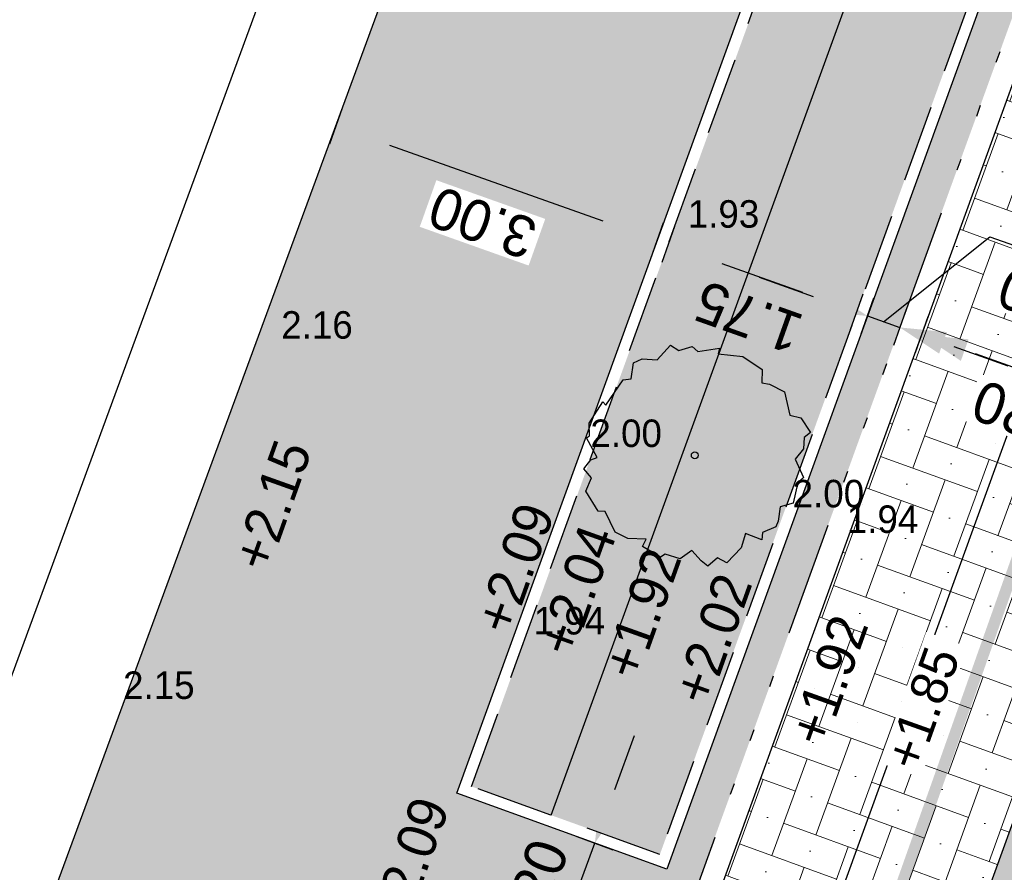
# Model space of a CAD drawing. Header units: metres. Extents: x 134157 to 138734, y 451157 to 455772.
# Tile 415 of 656: x 136525.94 to 136534.54, y 453728.36 to 453735.81. Entities that reach past the tile are written whole.
import ezdxf

# ---------------------------------------------------------------- set-up
doc = ezdxf.new("R2010")
doc.units = ezdxf.units.M
for name, pattern in [('CENTER__G5', [2.4, 1.5, -0.3, 0.3, -0.3]), ('HIDDEN__G5', [1.125, 0.75, -0.375]), ('TR18X20__G2', [2.5999999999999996, 1, -0.4, 0, -0.4, 0, -0.4, 0, -0.4])]:
    doc.linetypes.add(name, pattern=pattern)
doc.layers.add('-DR-alg-hulplijnen waterbergende groenvakken', color=141, linetype='Continuous', plot=False)
for name, color, linetype in [('-DR-alg-projectgrens 1-200', 3, 'PROJECTGRENS_1-200'), ('-DR-bs-txt-hoogtemaat', 253, 'Continuous'), ('-DR-nw-gr-solitaire heester', 96, 'Continuous'), ('-DR-nw-maatvoering', 3, 'Continuous'), ('-DR-nw-rio-HWA 160', 170, 'CENTER__G5'), ('-DR-nw-txt-hoogtemaat', 2, 'Continuous'), ('-DR-nw-vh-band 10x20 ob', 2, 'HIDDEN__G5'), ('-DR-nw-vh-band 18-20x25', 2, 'TR18X20__G2'), ('-DR-nw-vh-kantverharding', 3, 'Continuous'), ('-DR-nw-vh-scheiding erfgrens en bebouwing', 3, 'Continuous')]:
    doc.layers.add(name, color=color, linetype=linetype)
doc.layers.add('-DR-nw-gr-arc-beplanting', color=7, linetype='Continuous', true_color=0xe5f0e7)
doc.layers.add('-DR-nw-gr-arc-gras', color=7, linetype='Continuous', true_color=0xb5d5a4)
doc.layers.add('-DR-nw-gr-geveltuin ruimteresevering', color=95, linetype='Continuous', lineweight=0)
doc.layers.add('-DR-nw-vh-arc-tegels 300x300x45', color=253, linetype='Continuous', lineweight=9)
doc.layers.add('-DR-nw-vh-arc-sbs df Drainflow', color=7, linetype='Continuous', lineweight=9, true_color=0xb9747c)
doc.layers.add('-DR-nw-vh-arc-sbs kf bruinrood rabat halfsteens', color=7, linetype='Continuous', lineweight=9, true_color=0xb88485)
doc.styles.add('Drong', font='txt', dxfattribs={"height": 1.8})
doc.linetypes.add('PROJECTGRENS_1-200', pattern='A,0.32,-0.13,[133,ltypeshp.shx,S=0.13,R=0,X=-0.13,Y=0],-0.13,1.27', length=1.85)
doc.dimstyles.new('Drong', dxfattribs={"dimtxt": 1.8, "dimasz": 2.5, "dimexe": 0, "dimexo": 0, "dimgap": 0.9, "dimtad": 1, "dimzin": 0, "dimdsep": 46, "dimtxsty": 'Drong', "dimblk": 'dimblk-wit', "dimcen": 0, "dimse1": 1, "dimse2": 1, "dimclrd": 256, "dimclre": 1, "dimclrt": 7, "dimadec": 0, "dimazin": 0, "dimtfac": 1, "dimtmove": 0, "dimatfit": 3, "dimfxl": 1, "dimtolj": 1, "dimtzin": 0, "dimarcsym": 0})
pattern_1 = [(115.3356253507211, (136419.7180158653, 453326.2367068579), (-0.2236810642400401, -0.1059037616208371), [0.06, -0.187485]), (205.3356253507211, (136419.7180158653, 453326.2367068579), (0.1059037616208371, -0.22368106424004), [0.06, -0.187485])]

# ---------------------------------------------------------------- blocks, each defined once
blk = doc.blocks.new('dimblk-wit')
at = {"color": 7}
blk.add_line((2.842170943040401e-14, -0.3333333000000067), (-2.842170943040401e-14, 0.3333333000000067), dxfattribs=at)
blk.add_solid([(0, 0), (-0.7999999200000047, 0.1999999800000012), (-0.7999999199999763, -0.1999999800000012)], dxfattribs=at)
blk = doc.blocks.new('*D618')
at = {"layer": '-DR-nw-maatvoering', "lineweight": -2, "transparency": 16777216}
for p, q in [((136531.135056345, 453729.0876673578), (136531.3076436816, 453729.5569365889)), ((136530.5482508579, 453727.4921287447), (136530.9624690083, 453728.6183981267)), ((136530.3756635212, 453727.0228595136), (136530.2030761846, 453726.5535902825))]:
    blk.add_line(p, q, dxfattribs=at)
at = {"layer": 'Defpoints', "color": 0, "transparency": 16777216}
for p in [(136530.9624690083, 453728.6183981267), (136531.3894595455, 453728.461360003), (136530.975241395, 453727.3350906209)]:
    blk.add_point(p, dxfattribs=at)
at = {"layer": '-DR-nw-maatvoering', "lineweight": -2, "transparency": 16777216, "xscale": 0.5, "yscale": 0.5, "zscale": 0.5}
for p, rotation in [((136530.9624690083, 453728.6183981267), 249.8075411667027), ((136530.5482508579, 453727.4921287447), 69.80754116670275)]:
    blk.add_blockref('dimblk-wit', p, dxfattribs=dict(at, rotation=rotation))
at = {"layer": '-DR-nw-maatvoering', "color": 7, "transparency": 16777216, "insert": (136530.4140207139, 453728.1808008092), "char_height": 0.36, "attachment_point": 5, "rotation": 69.80754116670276, "style": 'Drong'}
blk.add_mtext('\\A1;1.20', dxfattribs=at)
blk = doc.blocks.new('*D703')
at = {"layer": '-DR-nw-maatvoering', "lineweight": -2, "transparency": 16777216}
blk.add_line((136545.756932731, 453763.0382939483), (136532.6249859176, 453726.8471102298), dxfattribs=at)
at = {"layer": 'Defpoints', "color": 0, "transparency": 16777216}
for p in [(136545.9274775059, 453763.5083093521), (136532.4544411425, 453726.3770948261), (136532.4544411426, 453726.3770948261)]:
    blk.add_point(p, dxfattribs=at)
at = {"layer": '-DR-nw-maatvoering', "lineweight": -2, "transparency": 16777216, "xscale": 0.5, "yscale": 0.5, "zscale": 0.5}
for p, rotation in [((136545.927477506, 453763.508309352), 70.05673075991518), ((136532.4544411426, 453726.377094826), 250.0567307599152)]:
    blk.add_blockref('dimblk-wit', p, dxfattribs=dict(at, rotation=rotation))
at = {"layer": '-DR-nw-maatvoering', "color": 7, "transparency": 16777216, "insert": (136538.5829856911, 453744.3334144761), "char_height": 0.36, "attachment_point": 5, "rotation": 70.0567307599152, "style": 'Drong'}
blk.add_mtext('\\A1;39.50', dxfattribs=at)
blk = doc.blocks.new('Solitaire heester')
blk.add_lwpolyline([(-1.738422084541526, -4.390808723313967), (-2.165650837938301, -3.928363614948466), (-2.483742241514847, -4.006582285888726), (-2.464906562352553, -3.243960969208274), (-3.108512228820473, -3.265308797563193), (-3.941315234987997, -2.904578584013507), (-3.868064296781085, -2.452012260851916), (-4.359586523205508, -2.179992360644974), (-4.239036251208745, -1.822945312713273), (-3.950943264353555, -1.283816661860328), (-4.465961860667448, -0.924314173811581), (-4.503076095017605, -0.2488687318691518), (-4.693194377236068, -0.1051291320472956), (-4.52288920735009, 0.7919674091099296), (-4.165535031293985, 0.7508631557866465), (-4.408840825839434, 1.52244183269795), (-4.334976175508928, 2.133900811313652), (-3.641002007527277, 2.854190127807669), (-3.727257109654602, 3.148478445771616), (-3.088619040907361, 3.940484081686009), (-2.461086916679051, 3.914225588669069), (-2.205140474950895, 4.358141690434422), (-1.729077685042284, 4.197407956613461), (-1.539266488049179, 3.97422214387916), (-0.8928984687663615, 4.71058514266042), (-0.7661533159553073, 4.614758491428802), (-0.2489862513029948, 4.811378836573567), (0.8385356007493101, 4.576780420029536), (0.7504387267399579, 4.394391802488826), (2.044152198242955, 4.063660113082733), (2.201816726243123, 3.745261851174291), (2.885605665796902, 3.885625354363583), (3.186395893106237, 3.598453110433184), (3.366635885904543, 2.954233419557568), (4.159869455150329, 2.633380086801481), (4.070851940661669, 2.212653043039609), (4.434400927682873, 1.71867540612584), (4.306120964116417, 1.417271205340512), (4.763654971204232, 0.573362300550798), (4.517280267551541, 0.5504799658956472), (4.76739476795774, -0.5150800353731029), (4.517336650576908, -1.491315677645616), (3.976366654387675, -1.679899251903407), (4.022745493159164, -2.013757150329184), (3.932500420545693, -2.752268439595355), (3.0564445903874, -3.305015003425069), (3.102209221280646, -3.797765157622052), (2.654917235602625, -4.415726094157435), (2.345783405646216, -4.231802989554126), (1.876529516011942, -4.365050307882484), (1.329057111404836, -4.180206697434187), (0.6990696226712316, -4.789516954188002), (0.4057020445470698, -4.637433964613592), (-0.5083884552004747, -4.753073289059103), (-0.8481344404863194, -4.267132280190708), (-1.476280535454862, -4.399766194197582), (-1.738422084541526, -4.390808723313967)])
blk.add_circle((0, 0), 0.15)
blk = doc.blocks.new('*D2187')
at = {"layer": '-DR-nw-maatvoering', "lineweight": -2, "transparency": 16777216}
blk.add_line((136532.7784321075, 453733.4267129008), (136532.0729963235, 453733.6775348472), dxfattribs=at)
at = {"layer": 'Defpoints', "color": 0, "transparency": 16777216}
for p in [(136531.8178726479, 453734.4524929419), (136531.6018890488, 453733.8450398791), (136533.3961976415, 453733.6716836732)]:
    blk.add_point(p, dxfattribs=at)
at = {"layer": '-DR-nw-maatvoering', "lineweight": -2, "transparency": 16777216, "xscale": 0.5, "yscale": 0.5, "zscale": 0.5}
for p, rotation in [((136531.6018890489, 453733.8450398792), 160.4268500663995), ((136533.2495393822, 453733.2592078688), 340.4268500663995)]:
    blk.add_blockref('dimblk-wit', p, dxfattribs=dict(at, rotation=rotation))
at = {"layer": '-DR-nw-maatvoering', "color": 7, "transparency": 16777216, "insert": (136532.3044921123, 453733.2111871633), "char_height": 0.36, "attachment_point": 5, "rotation": 160.42685006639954, "style": 'Drong'}
blk.add_mtext('\\A1;1.75', dxfattribs=at)
blk = doc.blocks.new('*D2188')
at = {"layer": '-DR-nw-maatvoering', "lineweight": -2, "transparency": 16777216}
blk.add_line((136531.0358672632, 453734.0480610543), (136529.1715092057, 453734.7109448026), dxfattribs=at)
at = {"layer": 'Defpoints', "color": 0, "transparency": 16777216}
for p in [(136528.7832713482, 453735.1115197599), (136528.700401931, 453734.8784498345), (136531.5954162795, 453734.1292980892)]:
    blk.add_point(p, dxfattribs=at)
at = {"layer": '-DR-nw-maatvoering', "lineweight": -2, "transparency": 16777216, "xscale": 0.5, "yscale": 0.5, "zscale": 0.5}
for p, rotation in [((136528.700401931, 453734.8784498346), 160.4268500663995), ((136531.5069745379, 453733.8805560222), 340.4268500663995)]:
    blk.add_blockref('dimblk-wit', p, dxfattribs=dict(at, rotation=rotation))
at = {"layer": '-DR-nw-maatvoering', "color": 7, "transparency": 16777216, "insert": (136529.9818476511, 453734.0368267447), "char_height": 0.36, "attachment_point": 5, "rotation": 160.42685006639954, "style": 'Drong', "bg_fill": 3, "box_fill_scale": 1.1, "bg_fill_color": 256, "bg_fill_true_color": 13158600, "bg_fill_transparency": 0}
blk.add_mtext('\\A1;3.00', dxfattribs=at)
blk = doc.blocks.new('*D2192')
at = {"layer": '-DR-nw-maatvoering', "lineweight": -2, "transparency": 16777216}
blk.add_line((136535.4141576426, 453732.4890572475), (136534.2858240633, 453732.8902430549), dxfattribs=at)
at = {"layer": 'Defpoints', "color": 0, "transparency": 16777216}
for p in [(136533.9450049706, 453733.4241831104), (136533.8147167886, 453733.0577480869), (136535.8852649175, 453732.3215522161)]:
    blk.add_point(p, dxfattribs=at)
at = {"layer": '-DR-nw-maatvoering', "lineweight": -2, "transparency": 16777216, "xscale": 0.5, "yscale": 0.5, "zscale": 0.5}
for p, rotation in [((136533.8147167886, 453733.0577480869), 160.4268500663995), ((136535.8852649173, 453732.3215522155), 340.4268500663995)]:
    blk.add_blockref('dimblk-wit', p, dxfattribs=dict(at, rotation=rotation))
at = {"layer": '-DR-nw-maatvoering', "color": 7, "transparency": 16777216, "insert": (136534.7281502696, 453732.3469739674), "char_height": 0.36, "attachment_point": 5, "rotation": 160.42685006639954, "style": 'Drong', "bg_fill": 3, "box_fill_scale": 1.1, "bg_fill_color": 256, "bg_fill_true_color": 13158600, "bg_fill_transparency": 0}
blk.add_mtext('\\A1;2.20', dxfattribs=at)
blk = doc.blocks.new('*D2318')
at = {"layer": '-DR-nw-maatvoering', "lineweight": -2, "transparency": 16777216}
for p, q in [((136533.4836304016, 453733.1714666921), (136534.4101060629, 453733.9137719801)), ((136534.4101060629, 453733.9137719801), (136535.7388149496, 453733.4413415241)), ((136532.871206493, 453733.3892177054), (136532.4000992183, 453733.5567227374)), ((136533.3423137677, 453733.2217126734), (136533.6249470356, 453733.1212207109)), ((136533.3423137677, 453733.2217126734), (136533.6249470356, 453733.1212207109)), ((136534.0960543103, 453732.9537156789), (136534.5671615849, 453732.7862106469))]:
    blk.add_line(p, q, dxfattribs=at)
at = {"layer": 'Defpoints', "color": 0, "transparency": 16777216}
for p in [(136533.6777540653, 453733.2697402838), (136533.6249470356, 453733.1212207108), (136533.1887729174, 453732.7898796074)]:
    blk.add_point(p, dxfattribs=at)
at = {"layer": '-DR-nw-maatvoering', "lineweight": -2, "transparency": 16777216, "xscale": 0.5, "yscale": 0.5, "zscale": 0.5}
for p, rotation in [((136533.3423137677, 453733.2217126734), 340.4268500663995), ((136533.6249470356, 453733.1212207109), 160.4268500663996)]:
    blk.add_blockref('dimblk-wit', p, dxfattribs=dict(at, rotation=rotation))
at = {"layer": '-DR-nw-maatvoering', "color": 7, "transparency": 16777216, "insert": (136534.952619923, 453733.3348805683), "char_height": 0.36, "attachment_point": 5, "rotation": 160.42685006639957, "style": 'Drong', "bg_fill": 3, "box_fill_scale": 1.1, "bg_fill_color": 256, "bg_fill_true_color": 13158600, "bg_fill_transparency": 0}
blk.add_mtext('\\A1;0.30', dxfattribs=at)

msp = doc.modelspace()

# ---------------------------------------------------------------- hatches: boundary and pattern name
at = {"layer": '-DR-nw-gr-arc-beplanting'}
h = msp.add_hatch(color=256, dxfattribs=at)
h.dxf.hatch_style = 1
h.paths.add_polyline_path([(136538.3862391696, 453747.4159188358), (136536.741664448, 453748.0139460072), (136529.8854261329, 453729.1129771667), (136531.5299622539, 453728.520113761)])
at = {"layer": '-DR-nw-gr-arc-gras', "transparency": 33554687}
h = msp.add_hatch(dxfattribs=at)
h.set_pattern_fill('AGR-BOLLEN', color=256, scale=0.1, pattern_type=2)
h.set_pattern_definition(pattern_1)
edge = h.paths.add_edge_path()
edge.add_arc((-7000776.809524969, 3043164.567559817), 7592527.997363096, 340.0567505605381, 340.0572256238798)
edge.add_line((136455.7815594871, 453494.2542758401), (136455.1236032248, 453494.4934109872))
edge.add_arc((380495.2223584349, 364992.5484406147), 259592.3035530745, 160.0666568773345, 160.0804453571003)
edge.add_line((136433.832290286, 453435.7615323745), (136433.813485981, 453435.768343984))
edge.add_line((136433.813485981, 453435.768343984), (136432.1794965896, 453431.2550945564))
edge.add_line((136432.1794965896, 453431.2550945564), (136432.198303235, 453431.2482893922))
edge.add_line((136432.198303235, 453431.2482893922), (136431.6776287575, 453429.8696050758))
edge.add_line((136431.6776287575, 453429.8696050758), (136432.3363505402, 453429.6312341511))
edge.add_line((136432.3363505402, 453429.6312341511), (136434.3092713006, 453435.0765756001))
h = msp.add_hatch(dxfattribs=at)
h.set_pattern_fill('AGR-BOLLEN', color=256, scale=0.1, pattern_type=2)
h.set_pattern_definition(pattern_1)
edge = h.paths.add_edge_path()
edge.add_line((136644.2753070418, 454017.4218487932), (136643.9350728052, 454016.4814706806))
edge.add_line((136643.9350728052, 454016.4814706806), (136643.8839339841, 454016.3403207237))
edge.add_line((136643.8839339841, 454016.3403207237), (136644.542212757, 454016.1016536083))
edge.add_arc((1711333.983143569, -116117.4265426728), 1674723.581774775, 160.0956720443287, 160.096657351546, ccw=False)
edge.add_line((136654.3469492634, 454043.1812754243), (136653.6888597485, 454043.419891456))
edge.add_line((136653.6888597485, 454043.419891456), (136653.6378049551, 454043.2789838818))
edge.add_line((136653.6378049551, 454043.2789838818), (136653.2975354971, 454042.3386559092))
edge.add_line((136653.2975354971, 454042.3386559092), (136644.2753070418, 454017.4218487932))
h = msp.add_hatch(dxfattribs=at)
h.set_pattern_fill('AGR-BOLLEN', color=256, scale=0.1, pattern_type=2)
h.set_pattern_definition(pattern_1)
edge = h.paths.add_edge_path()
edge.add_line((136517.4590860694, 453661.3029940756), (136517.6003217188, 453660.9676241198))
edge.add_line((136517.6003217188, 453660.9676241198), (136518.0305269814, 453659.9460837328))
edge.add_line((136518.0305269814, 453659.9460837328), (136563.6427330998, 453785.6517201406))
edge.add_arc((136564.5827639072, 453785.3106305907), 0.9999999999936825, 70.05673076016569, 160.056730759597, ccw=False)
edge.add_line((136564.9238534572, 453786.2506613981), (136568.9935175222, 453784.7739865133))
edge.add_line((136568.9935175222, 453784.7739865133), (136568.1806414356, 453782.4856944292))
edge.add_line((136568.1806414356, 453782.4856944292), (136569.1229521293, 453782.1509548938))
edge.add_line((136569.1229521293, 453782.1509548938), (136571.7690911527, 453781.2933194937))
edge.add_line((136571.7690911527, 453781.2933194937), (136570.8113055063, 453785.0832881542))
edge.add_arc((136568.9692179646, 453784.6177631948), 1.899999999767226, 14.18261005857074, 70.33562535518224)
edge.add_line((136569.6085865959, 453786.406955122), (136565.5084580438, 453787.8721381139))
edge.add_arc((136564.8604330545, 453786.0860228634), 1.900037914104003, 70.05859413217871, 160.3351517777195)
edge.add_line((136563.0712107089, 453786.725419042), (136562.695861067, 453785.6807773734))
edge.add_line((136562.695861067, 453785.6807773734), (136562.6035045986, 453785.7137710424))
edge.add_line((136562.6035045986, 453785.7137710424), (136517.4590860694, 453661.3029940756))
at = {"layer": '-DR-nw-vh-arc-sbs df Drainflow'}
h = msp.add_hatch(dxfattribs=at)
h.set_pattern_fill('AVH-SBS_KEIFORMAAT_ELLEBOOG_01', color=256, scale=3, angle=250, pattern_type=2)
h.set_pattern_definition([(250, (0, 0), (0.3845138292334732, 0.179301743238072), [0.8999999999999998, -0.3]), (340, (-0.2052120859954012, -0.5638155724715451), (0.3845138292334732, 0.179301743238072), [0.8999999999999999, -0.3]), (250, (0.0383478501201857, -0.3332108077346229), (0.3845138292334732, 0.179301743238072), [0, -1.2]), (250, (0.02539267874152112, -0.8073755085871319), (0.3845138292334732, 0.179301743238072), [0, -1.2])])
h.paths.add_polyline_path([(136531.6167371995, 453727.000193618, 0.4142135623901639), (136531.7964195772, 453726.6158575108), (136533.1124627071, 453726.1383321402, -0.4142135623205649), (136533.4119333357, 453725.4977719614), (136539.5997429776, 453742.5511577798), (136537.5301194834, 453743.2972672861)])
at = {"layer": '-DR-nw-vh-arc-sbs kf bruinrood rabat halfsteens', "transparency": 33554687}
h = msp.add_hatch(color=256, dxfattribs=at)
h.dxf.hatch_style = 1
edge = h.paths.add_edge_path()
edge.add_line((136459.8251734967, 453521.5225364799), (136459.4491611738, 453521.6589723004))
edge.add_line((136459.4491611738, 453521.6589723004), (136466.3562245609, 453540.6945961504))
edge.add_line((136466.3562245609, 453540.6945961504), (136466.8678588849, 453542.1046423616))
edge.add_line((136466.8678588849, 453542.1046423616), (136467.0384036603, 453542.574657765))
edge.add_line((136467.0384036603, 453542.574657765), (136467.2089484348, 453543.0446731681))
edge.add_line((136467.2089484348, 453543.0446731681), (136467.3794932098, 453543.5146885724))
edge.add_line((136467.3794932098, 453543.5146885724), (136467.5500379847, 453543.9847039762))
edge.add_line((136467.5500379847, 453543.9847039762), (136467.7205827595, 453544.4547193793))
edge.add_line((136467.7205827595, 453544.4547193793), (136467.8911275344, 453544.9247347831))
edge.add_line((136467.8911275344, 453544.9247347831), (136468.0616723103, 453545.3947501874))
edge.add_line((136468.0616723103, 453545.3947501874), (136468.2322170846, 453545.8647655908))
edge.add_line((136468.2322170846, 453545.8647655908), (136468.4027618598, 453546.3347809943))
edge.add_line((136468.4027618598, 453546.3347809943), (136468.5733066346, 453546.8047963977))
edge.add_line((136468.5733066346, 453546.8047963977), (136468.7438514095, 453547.274811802))
edge.add_line((136468.7438514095, 453547.274811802), (136468.9143961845, 453547.7448272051))
edge.add_line((136468.9143961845, 453547.7448272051), (136469.0849409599, 453548.2148426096))
edge.add_line((136469.0849409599, 453548.2148426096), (136469.2554857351, 453548.6848580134))
edge.add_line((136469.2554857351, 453548.6848580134), (136496.5225696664, 453623.8319826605))
edge.add_line((136496.5225696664, 453623.8319826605), (136532.6439522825, 453723.3812431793))
edge.add_line((136532.6439522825, 453723.3812431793), (136552.5129481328, 453778.1394971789))
edge.add_line((136552.5129481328, 453778.1394971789), (136560.6457863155, 453800.5533132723))
edge.add_arc((135150.5995751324, 454312.1876381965), 1500.000000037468, 340.0567307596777, 341.0347260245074)
edge.add_arc((137987.746744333, 453337.2025439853), 1499.999998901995, 160.0946501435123, 161.0347260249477, ccw=False)
edge.add_line((136577.3622341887, 453847.9035624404), (136585.9525370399, 453871.6277406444))
edge.add_line((136585.9525370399, 453871.6277406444), (136586.3288476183, 453871.4914783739))
edge.add_line((136586.3288476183, 453871.4914783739), (136577.738336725, 453847.767375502))
edge.add_arc((137987.7467452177, 453337.2025436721), 1499.599999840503, 160.0946501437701, 161.0347260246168)
edge.add_arc((135150.5995747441, 454312.1876383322), 1500.400000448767, 340.05673075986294, 341.03472602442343, ccw=False)
edge.add_line((136561.0217986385, 453800.4168774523), (136552.894679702, 453778.0188234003))
edge.add_line((136552.894679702, 453778.0188234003), (136533.0499055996, 453723.3273236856))
edge.add_line((136533.0499055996, 453723.3273236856), (136496.9028942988, 453623.7074314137))
edge.add_line((136496.9028942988, 453623.7074314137), (136469.6314980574, 453548.5484221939))
edge.add_line((136469.6314980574, 453548.5484221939), (136459.8251734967, 453521.5225364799))
at = {"layer": '-DR-nw-vh-arc-tegels 300x300x45'}
h = msp.add_hatch(dxfattribs=at)
h.set_pattern_fill('AVH-TEGEL_200X200_HALFST', color=256, scale=2, angle=71, pattern_type=2)
h.set_pattern_definition([(71, (0, 0), (-0.05887645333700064, 0.443321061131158), [0.4, -0.4]), (161, (0, 0), (-0.1302272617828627, -0.3782074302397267), [])])
h.paths.add_polyline_path([(136524.5596173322, 453714.7338838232), (136526.3959150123, 453714.0776819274), (136523.6918709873, 453706.62757228), (136521.8555733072, 453707.2837741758)], flags=16)
h.paths.add_polyline_path([(136524.6196770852, 453714.6062282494), (136526.2676365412, 453714.0173291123), (136523.632498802, 453706.7549821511), (136521.9845393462, 453707.3438812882)], flags=0)
h.paths.add_polyline_path([(136521.4469485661, 453706.1554781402), (136523.2832462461, 453705.4992762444), (136518.0645809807, 453691.1168182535), (136516.2275957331, 453691.773265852)], flags=16)
h.paths.add_polyline_path([(136521.507008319, 453706.0278225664), (136523.154967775, 453705.4389234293), (136518.0045212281, 453691.2444738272), (136516.3558742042, 453691.8336186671)], flags=0)
h.paths.add_polyline_path([(136529.755488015, 453729.0535207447), (136536.6817769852, 453748.142129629), (136538.5142765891, 453747.475766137), (136531.5893419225, 453728.3924073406)], flags=16)
h.paths.add_polyline_path([(136529.8836708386, 453729.113609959), (136536.741647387, 453748.013952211), (136538.3861882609, 453747.4159373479), (136531.5293771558, 453728.5203246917)], flags=0)
h.paths.add_polyline_path([(136515.8189709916, 453690.6449698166), (136517.6552686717, 453689.9887679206), (136512.4374311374, 453675.6085911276), (136510.6043710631, 453676.2737157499)], flags=16)
h.paths.add_polyline_path([(136515.8790307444, 453690.5173142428), (136517.5276777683, 453689.9281694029), (136512.3775370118, 453675.7367031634), (136510.7324830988, 453676.3336098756)], flags=0)
h.paths.add_polyline_path([(136510.195063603, 453675.1456787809), (136512.0281236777, 453674.4805541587), (136508.1725616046, 453663.8569012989), (136506.3369064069, 453664.5145228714)], flags=16)
h.paths.add_polyline_path([(136510.2549577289, 453675.0175667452), (136511.900011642, 453674.4206600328), (136508.1814982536, 453664.1725678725), (136506.5352068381, 453664.7660640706)], flags=0)
h.paths.add_polyline_path([(136505.9321929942, 453663.3848295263), (136507.7639371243, 453662.7286059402), (136500.1575197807, 453641.7677277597), (136498.3251472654, 453642.4326066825)], flags=16)
h.paths.add_polyline_path([(136505.9212455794, 453663.074008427), (136507.5675369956, 453662.4805122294), (136500.0983132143, 453641.8955940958), (136498.4532593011, 453642.4925008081)], flags=0)
h.paths.add_polyline_path([(136497.9165261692, 453641.3043206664), (136499.74889988, 453640.6394450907), (136494.7005633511, 453626.7264071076), (136492.8661243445, 453627.3877314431)], flags=16)
h.paths.add_polyline_path([(136497.9757339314, 453641.1764576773), (136499.6207878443, 453640.5795509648), (136494.6400134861, 453626.8545353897), (136492.994307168, 453627.4478206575)], flags=0)
h.paths.add_polyline_path([(136494.573476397, 453625.4966255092), (136512.31013292, 453674.378227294), (136514.0961914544, 453673.7301571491), (136514.1985183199, 453674.0121663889), (136514.4247373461, 453673.9300829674), (136514.6293910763, 453674.4941014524), (136514.403172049, 453674.5761848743), (136514.5054989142, 453674.858194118), (136512.7194403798, 453675.5062642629), (136529.637481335, 453722.1317903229), (136531.4235398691, 453721.4837201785), (136531.5256898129, 453721.7652418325), (136531.2435748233, 453721.8672759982), (136531.3115976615, 453722.0553528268), (136531.8217689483, 453723.4659290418), (136531.8560629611, 453723.5607488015), (136528.2387000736, 453724.8733065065), (136529.3461796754, 453727.9254813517), (136531.462840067, 453727.1624148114), (136544.8676584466, 453764.1056229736), (136544.5856492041, 453764.207949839), (136538.9237801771, 453748.603732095), (136537.0911825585, 453749.270131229), (136542.7525891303, 453764.8730744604), (136540.3116644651, 453765.7812582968), (136535.370115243, 453752.4998620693), (136535.3171152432, 453752.5248620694), (136534.9151152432, 453751.5388620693), (136534.7401152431, 453751.6168620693), (136534.2191152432, 453750.2518620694), (136534.377115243, 453750.1928620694), (136533.3411152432, 453747.3438620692), (136533.1451152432, 453747.4338620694), (136531.745115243, 453743.6768620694), (136531.911115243, 453743.6158620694), (136517.4330696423, 453704.2512838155), (136515.517000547, 453698.8840015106), (136493.4680000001, 453637.0310000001), (136494.0440000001, 453636.8098620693), (136489.7240000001, 453624.9590000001), (136491.721827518, 453624.2340896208), (136492.4568160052, 453626.25969205)])

# ---------------------------------------------------------------- linework, layer by layer
at = {"layer": '-DR-alg-hulplijnen waterbergende groenvakken', "flags": 128}
msp.add_lwpolyline([(136530.5807979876, 453728.8622921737), (136537.4512113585, 453747.7559289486)], dxfattribs=at)
at = {"layer": '-DR-alg-projectgrens 1-200', "flags": 128}
msp.add_lwpolyline([(136721.4614126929, 454206.1355023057), (136727.4976405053, 454223.7516176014), (136730.5812698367, 454232.7175398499), (136734.459636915, 454243.958702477), (136738.0329631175, 454254.3057511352), (136742.1831830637, 454266.2662668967), (136750.5682339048, 454290.8423468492), (136760.392604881, 454319.4555148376), (136770.6655345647, 454349.3284017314), (136772.7130334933, 454355.2375255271), (136774.612293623, 454360.472703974), (136776.997639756, 454366.9996510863), (136784.3060310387, 454387.2082632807), (136790.3390255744, 454404.0832479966), (136797.3108895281, 454423.3603418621), (136807.0580164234, 454450.0933327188), (136800.6459823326, 454453.198166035), (136770.1293263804, 454470.8392502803), (136763.4628964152, 454464.3928177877), (136767.2219767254, 454456.488320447), (136768.446774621, 454452.9019010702), (136769.6121362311, 454448.5390902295), (136767.1901857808, 454443.6044278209), (136763.9804044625, 454431.78523306), (136763.4980324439, 454430.8065072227), (136764.7847718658, 454430.2215349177), (136759.6495878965, 454419.8651471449), (136760.2067292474, 454419.6135889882), (136758.3051672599, 454415.7551963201), (136757.4333557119, 454413.9278402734), (136755.5135803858, 454410.0369911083), (136754.9933739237, 454410.2920303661), (136749.8722845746, 454399.961884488), (136748.6156828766, 454400.5846870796), (136748.5476600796, 454400.4476262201), (136744.2871101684, 454402.5470422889), (136738.7603675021, 454389.7184848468), (136744.8285157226, 454387.0620129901), (136753.5165828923, 454383.2585824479), (136750.4454420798, 454376.2315008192), (136747.3001386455, 454368.9990925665), (136747.7019947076, 454368.8213485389), (136745.4212838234, 454363.6575167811), (136743.7712198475, 454359.8818756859), (136741.4736476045, 454354.7148318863), (136741.1067372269, 454354.8779031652), (136737.9448004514, 454347.8529095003), (136734.8598097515, 454340.7764631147), (136727.1932653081, 454344.1813445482), (136720.3972555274, 454330.2850260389), (136716.7051284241, 454321.7301903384), (136725.346156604, 454317.8856269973), (136722.1987328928, 454310.8074680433), (136718.1447215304, 454301.4878099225), (136714.1306750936, 454292.7129706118), (136709.7479071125, 454294.6405861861), (136707.0898129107, 454288.6071570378), (136709.5730063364, 454287.5058452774), (136709.5303924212, 454287.4102007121), (136709.6165589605, 454287.3713784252), (136709.4237179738, 454286.9446664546), (136712.1181323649, 454285.7683394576), (136724.4053834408, 454280.40601671), (136724.3945406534, 454280.3722835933), (136724.5601275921, 454280.3013177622), (136719.3266368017, 454264.6213396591), (136718.5536664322, 454264.2788026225), (136712.1490699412, 454267.0433062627), (136705.336609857, 454251.4945309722), (136713.1547930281, 454248.121823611), (136713.6296653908, 454247.1066979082), (136703.3628736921, 454216.0173112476), (136702.5296078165, 454215.6645962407), (136697.2997799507, 454218.0132068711), (136691.6561519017, 454205.1929293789), (136698.1691824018, 454202.2869482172), (136696.0848427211, 454197.5466439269), (136697.1157620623, 454197.0663415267), (136693.3404436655, 454185.7705750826), (136691.210382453, 454179.7988425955), (136691.1538561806, 454179.8178830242), (136689.2565954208, 454174.4702634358), (136688.6774819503, 454172.9217348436), (136686.6454361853, 454167.8593180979), (136686.7931511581, 454167.8056035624), (136683.4987278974, 454158.7287245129), (136679.6202492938, 454148.1614205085), (136677.5444797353, 454142.3922816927), (136675.6007311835, 454137.0209764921), (136671.7597944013, 454126.4011512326), (136667.0848490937, 454113.482877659), (136666.3102427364, 454113.053488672), (136658.5208628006, 454114.6506270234), (136655.4003561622, 454098.9824757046), (136661.0921995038, 454097.8246970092), (136661.2694465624, 454097.5188971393), (136621.349557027, 453987.8626198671), (136614.3766500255, 453990.9632921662), (136611.9345853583, 453985.5300270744), (136608.3745413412, 453987.1196889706), (136605.0140629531, 453979.7732868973), (136610.3679676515, 453977.3856095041), (136616.0993917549, 453974.9109095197), (136616.4180735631, 453974.2166734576), (136608.3939134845, 453952.1359851), (136599.9096817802, 453929.478839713), (136596.3332416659, 453930.8470697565), (136596.7025780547, 453931.8007739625), (136592.690606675, 453933.3568103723), (136592.5823684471, 453933.1112699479), (136587.1666087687, 453935.2079171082), (136587.1133719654, 453935.1014435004), (136586.9083803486, 453935.1996247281), (136584.7297915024, 453936.2519309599), (136573.4195847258, 453911.8970551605), (136576.9058538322, 453910.2265512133), (136577.7550063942, 453910.8166572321), (136581.7099004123, 453908.9229534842), (136581.7799016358, 453907.8909354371), (136588.3553676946, 453904.7426533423), (136581.3567526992, 453890.2881160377), (136584.4079268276, 453889.2178739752), (136581.9197178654, 453882.301448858), (136582.601412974, 453881.5813248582), (136581.1418997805, 453877.4782788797), (136580.1304940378, 453877.2808890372), (136578.3012561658, 453872.1036821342), (136578.9859669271, 453871.382111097), (136577.5259187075, 453867.3093859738), (136576.5394092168, 453867.189688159), (136574.6538962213, 453861.98977681), (136575.3566261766, 453861.2190729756), (136573.8594803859, 453857.0977611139), (136572.8232828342, 453856.8578539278), (136568.249353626, 453844.0563549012), (136569.0513033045, 453843.7225085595), (136568.2464862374, 453841.9862897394), (136569.9158138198, 453841.290025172), (136566.691677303, 453833.861641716), (136560.7574092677, 453836.4857936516), (136555.1930274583, 453823.5555627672), (136563.2068687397, 453820.3295449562), (136562.2441309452, 453817.9379810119), (136562.0591054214, 453818.0124640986), (136558.0189829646, 453808.0140820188), (136558.2177359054, 453807.9345808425), (136557.146456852, 453805.2522943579), (136555.4765638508, 453804.5556952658), (136553.6709496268, 453802.5003809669), (136552.6116124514, 453799.6979788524), (136545.819509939, 453781.4219849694), (136541.6467416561, 453783.3564375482), (136534.7495119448, 453768.6800804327), (136539.5245390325, 453766.4507703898), (136534.8143601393, 453753.8676775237), (136534.7894609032, 453753.8794224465), (136534.3789931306, 453752.8726532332), (136534.1824946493, 453752.9602354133), (136532.9256728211, 453749.6674104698), (136533.0985091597, 453749.602870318), (136532.77218899, 453748.7054898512), (136532.5839993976, 453748.7919034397), (136530.4572875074, 453743.0847201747), (136530.6272958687, 453743.0222472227), (136516.4928875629, 453704.5919896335), (136514.575213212, 453699.2202106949), (136492.1808605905, 453636.4012384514), (136492.7364887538, 453636.2041439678), (136489.1572213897, 453626.3411628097), (136485.0791461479, 453628.2492913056), (136478.1599331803, 453613.7876420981), (136483.141269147, 453611.4793990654), (136461.8669452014, 453552.9396374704), (136457.3540634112, 453554.5816234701), (136454.0603581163, 453545.4167166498), (136458.6475220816, 453543.7758212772), (136443.5980798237, 453501.592848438), (136436.3907746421, 453504.1747130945), (136430.8235818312, 453488.6271941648), (136437.0201776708, 453486.3930706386), (136418.281595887, 453434.8107571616), (136413.2269505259, 453420.0854028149), (136407.3638935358, 453401.4661517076), (136407.0557727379, 453400.0561749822), (136406.4665228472, 453398.4505571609), (136401.8966078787, 453385.5921225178), (136395.3318336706, 453388.7007154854), (136389.2312719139, 453376.078577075), (136397.1570315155, 453372.3532588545), (136391.911147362, 453357.7907900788), (136390.9651849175, 453355.4642337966), (136388.6235607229, 453350.3706501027), (136384.3016725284, 453352.2735136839), (136382.1263952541, 453347.5437823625), (136391.3584262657, 453344.2432470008), (136383.1677707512, 453321.6603605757), (136378.5877845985, 453323.3619825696), (136367.2822209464, 453291.7912231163), (136367.8712875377, 453291.2269459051), (136363.5182685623, 453279.254771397), (136362.0909635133, 453275.2765894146), (136356.4323903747, 453259.569842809), (136355.262189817, 453256.3102995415), (136348.5726876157, 453237.8761680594), (136370.775556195, 453230.2716276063), (136374.3282028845, 453240.6944996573), (136372.7667498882, 453241.8029445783), (136382.1628450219, 453267.9422245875), (136384.5513140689, 453274.6494235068), (136388.9803415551, 453286.6560762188), (136393.3454927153, 453297.2873242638), (136406.6642593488, 453334.2694553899), (136411.9238963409, 453350.354626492), (136416.7539045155, 453363.9489705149), (136418.4542781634, 453363.3413411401), (136423.3000193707, 453376.9015325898), (136421.6494725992, 453377.4913563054), (136422.5155630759, 453379.9171508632), (136425.0142394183, 453387.0502269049), (136430.1278896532, 453401.328665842), (136433.0083524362, 453409.3639565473), (136437.5004329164, 453421.9731824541), (136444.4243294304, 453441.3025602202), (136447.8979184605, 453451.0434338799), (136454.6682700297, 453469.8543763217), (136458.2536723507, 453479.6664804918), (136467.6469558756, 453501.9207482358), (136478.4219470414, 453531.4654507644), (136485.603188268, 453551.2589262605), (136497.2694431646, 453583.741326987), (136504.055722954, 453602.5864304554), (136505.8321386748, 453601.9516274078), (136510.6778798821, 453615.5118188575), (136508.9321515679, 453616.135655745), (136511.5808207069, 453623.4955055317), (136513.5804099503, 453629.0529882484), (136518.6733328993, 453642.8883030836), (136519.0149258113, 453643.4042401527), (136522.6804117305, 453653.6195636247), (136522.6635908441, 453653.9569708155), (136523.620007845, 453656.5936863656), (136528.7299313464, 453670.9263864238), (136534.7565171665, 453688.0032128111), (136543.6203036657, 453712.7675529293), (136551.3516967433, 453734.3803307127), (136563.424559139, 453767.6797093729), (136566.6093728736, 453776.6542540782), (136569.182089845, 453777.966221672), (136577.4871501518, 453774.8672349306), (136583.8733999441, 453792.7031141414), (136575.9242361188, 453795.6221844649), (136575.2048938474, 453797.1547002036), (136576.9970202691, 453801.8114875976), (136581.9561870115, 453815.4244153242), (136586.2693690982, 453827.2739153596), (136591.5049732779, 453840.8399544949), (136603.7576335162, 453874.9465804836), (136606.2042554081, 453881.9388386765), (136608.1801962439, 453887.6124979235), (136608.4708316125, 453887.6159140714), (136610.0707009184, 453888.6729705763), (136612.8771625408, 453896.3339426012), (136616.9170365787, 453896.1940089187), (136618.8456614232, 453897.1870353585), (136619.3801401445, 453898.5042341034), (136644.1569869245, 453889.689088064), (136649.2588358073, 453888.4308618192), (136662.9156093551, 453886.0172650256), (136671.3737691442, 453885.3668483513), (136676.8695800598, 453884.9502829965), (136677.7948190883, 453897.1571040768), (136672.5559660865, 453897.5541928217), (136667.4469275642, 453898.4601088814), (136645.4097219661, 453906.1142123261), (136624.7787032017, 453913.5469389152), (136625.183977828, 453914.8310296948), (136624.3902644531, 453916.7566582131), (136621.3764649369, 453919.2331142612), (136624.2836680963, 453927.3222319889), (136623.2809361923, 453929.1355906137), (136623.2097707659, 453929.1919285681), (136624.0852887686, 453931.6430470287), (136629.3043921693, 453946.5099176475), (136630.5405496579, 453950.1466132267), (136636.2425607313, 453965.6651292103), (136638.1912334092, 453964.9687700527), (136643.7184069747, 453980.5147983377), (136641.8291691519, 453981.18991842), (136651.2037302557, 454007.4234372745), (136658.5055284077, 454027.6418757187), (136665.4704804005, 454047.0063027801), (136669.4959243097, 454058.3571144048), (136675.353535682, 454074.4194390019), (136676.2577085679, 454077.0937356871), (136678.7468314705, 454083.7559183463), (136682.5256458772, 454094.1706507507), (136686.10090541, 454103.6393789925), (136687.0385480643, 454106.4749781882), (136697.7950263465, 454137.2417014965), (136697.717398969, 454137.2532407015), (136705.5554541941, 454159.7801565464), (136713.0779621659, 454181.7285563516), (136716.785401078, 454192.5146579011), (136718.1081245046, 454192.0419820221), (136722.9538657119, 454205.6021734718)], close=True, dxfattribs=at)
at = {"layer": '-DR-nw-gr-geveltuin ruimteresevering', "const_width": 0.4, "elevation": 3, "flags": 128}
msp.add_lwpolyline([(136533.3533035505, 453747.3353973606), (136532.0681270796, 453743.877234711), (136532.2405643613, 453743.8139468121), (136527.1758036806, 453730.0388393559)], dxfattribs=at)
at = {"layer": '-DR-nw-rio-HWA 160', "const_width": 0.1, "flags": 128}
msp.add_lwpolyline([(136539.256216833, 453744.0956540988), (136527.4105468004, 453710.6796508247)], dxfattribs=at)
at = {"layer": '-DR-nw-vh-band 10x20 ob', "ltscale": 0.9}
msp.add_lwpolyline([(136538.3862862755, 453747.4159017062), (136531.5299622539, 453728.520113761), (136529.8836708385, 453729.113609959), (136536.741647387, 453748.013952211)], close=True, dxfattribs=at)
at = {"layer": '-DR-nw-vh-band 18-20x25'}
msp.add_lwpolyline([(136546.6537169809, 453763.4575528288), (136544.8676584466, 453764.1056229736), (136531.4287310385, 453727.0684115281, 0.414213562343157), (136531.7282016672, 453726.4278513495), (136533.0442447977, 453725.9503259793, -0.4142135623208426), (136533.223927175, 453725.5659898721), (136532.4559461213, 453723.4494610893)], format="xyb", dxfattribs=at)
at = {"layer": '-DR-nw-vh-kantverharding'}
msp.add_line((136552.5129481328, 453778.1394971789), (136514.8731874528, 453674.4056401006), dxfattribs=at)
msp.add_lwpolyline([(136547.2260592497, 453763.5690172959, -0.4142135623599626), (136546.5854990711, 453763.2695466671), (136545.2694559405, 453763.7470720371, 0.4142135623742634), (136544.8851198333, 453763.5673896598), (136531.6167372, 453727.0001936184, 0.4142135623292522), (136531.7964195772, 453726.6158575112), (136533.1124627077, 453726.1383321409, -0.4142135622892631), (136533.4119333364, 453725.4977719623)], format="xyb", dxfattribs=at)
msp.add_lwpolyline([(136536.6817769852, 453748.142129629), (136538.5143746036, 453747.4757304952), (136531.5899270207, 453728.3921964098), (136529.755488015, 453729.0535207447)], close=True, dxfattribs=at)
at = {"layer": '-DR-nw-vh-scheiding erfgrens en bebouwing', "flags": 128}
msp.add_lwpolyline([(136537.5676863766, 453768.6865305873), (136540.764, 453766.997), (136535.3701152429, 453752.499862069), (136535.3171152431, 453752.5248620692), (136534.9151152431, 453751.5388620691), (136534.740115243, 453751.6168620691), (136534.2191152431, 453750.2518620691), (136534.3771152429, 453750.1928620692), (136533.341115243, 453747.3438620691), (136533.145115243, 453747.4338620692), (136531.7451152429, 453743.6768620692), (136531.9111152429, 453743.6158620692), (136517.4330696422, 453704.2512838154), (136515.5170005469, 453698.8840015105), (136493.468, 453637.031), (136494.0439999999, 453636.8098620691), (136489.724, 453624.959), (136486.9456246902, 453626.2481042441)], dxfattribs=at)

# ---------------------------------------------------------------- block references
at = {"layer": '-DR-nw-gr-solitaire heester', "xscale": 0.2, "yscale": 0.2, "zscale": 0.2, "rotation": 70.17551579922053}
msp.add_blockref('Solitaire heester', (136531.8349403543, 453732.0046502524), dxfattribs=at)

# ---------------------------------------------------------------- texts
at = {"layer": '-DR-bs-txt-hoogtemaat', "color": 253, "char_height": 0.24, "attachment_point": 7, "style": 'Drong'}
for s, insert in [('1.93', (136531.7730982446, 453733.989088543)), ('2.16', (136528.2233333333, 453733.02, 2.163999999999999)), ('2.00', (136530.923, 453732.074, 1.999)), ('2.00', (136532.689, 453731.547, 1.997)), ('1.94', (136533.162, 453731.324, 1.944)), ('1.94', (136530.428, 453730.4369999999, 1.937)), ('2.15', (136526.8423333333, 453729.874, 2.149))]:
    msp.add_mtext(s, dxfattribs=dict(at, insert=insert))
at = {"layer": '-DR-nw-txt-hoogtemaat', "style": 'Drong'}
for s, p in [('+2.15', (136528.10794424, 453730.9702726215)), ('+2.09', (136530.2275376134, 453730.4207841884)), ('+2.04', (136530.7679377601, 453730.2276719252)), ('+1.92', (136531.3363403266, 453730.0245529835)), ('+2.02', (136531.9545462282, 453729.8036367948)), ('+1.92', (136532.9686546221, 453729.4412446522)), ('+2.09', (136529.3098833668, 453727.8528453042))]:
    msp.add_text(s, height=0.34, rotation=70.33562535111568, dxfattribs=at).set_placement(p)

# ---------------------------------------------------------------- dimensions: what is measured, and where the dimension line sits
at = {"layer": '-DR-nw-maatvoering'}
dim = msp.add_linear_dim(base=(136532.4544411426, 453726.3770948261), p1=(136545.9274775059, 453763.508309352), p2=(136532.4544411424, 453726.3770948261), angle=250.0567307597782, dimstyle='Drong', dxfattribs=at)
dim.commit()
dim.dimension.update_dxf_attribs({"geometry": '*D703', "text_midpoint": (136538.9248676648, 453744.2093628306), "dimtype": 161})
dim = msp.add_linear_dim(base=(136531.6018890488, 453733.8450398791), p1=(136533.3961976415, 453733.6716836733), p2=(136531.8178726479, 453734.4524929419), angle=340.4268500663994, dimstyle='Drong', override={"dimrnd": 0.05, "dimtfill": 0}, dxfattribs=at)
dim.commit()
dim.dimension.update_dxf_attribs({"geometry": '*D2187', "text_midpoint": (136532.3044921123, 453733.2111871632)})
dim = msp.add_linear_dim(base=(136530.9624690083, 453728.6183981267), p1=(136530.975241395, 453727.3350906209), p2=(136531.3894595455, 453728.461360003), angle=69.8075411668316, dimstyle='Drong', override={"dimtfill": 0}, dxfattribs=at)
dim.commit()
dim.dimension.update_dxf_attribs({"geometry": '*D618', "text_midpoint": (136530.755359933, 453728.0552634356), "dimtype": 161})

# ---------------------------------------------------------------- next in the draw order: texts
at = {"layer": '-DR-nw-txt-hoogtemaat', "insert": (136533.4890674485, 453729.3403348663), "char_height": 0.32, "width": 1.147889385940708, "attachment_point": 1, "rotation": 70.33562535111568, "style": 'Drong', "bg_fill": 3, "box_fill_scale": 1.1, "bg_fill_color": 256, "bg_fill_transparency": 0}
msp.add_mtext('+1.85', dxfattribs=at)

# ---------------------------------------------------------------- next in the draw order: dimensions: what is measured, and where the dimension line sits
at = {"layer": '-DR-nw-maatvoering'}
for base, p1, p2, override, picture, middle in [((136528.700401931, 453734.8784498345), (136531.5954162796, 453734.1292980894), (136528.7832713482, 453735.11151976), {"dimrnd": 0.05, "dimtfill": 1}, '*D2188', (136529.9818476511, 453734.0368267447)), ((136533.8147167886, 453733.0577480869), (136535.8852649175, 453732.3215522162), (136533.9450049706, 453733.4241831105), {"dimtfill": 1}, '*D2192', (136534.7281502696, 453732.3469739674))]:
    dim = msp.add_linear_dim(base=base, p1=p1, p2=p2, angle=340.4268500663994, dimstyle='Drong', override=override, dxfattribs=at)
    dim.commit()
    dim.dimension.update_dxf_attribs({"geometry": picture, "text_midpoint": middle})

# ---------------------------------------------------------------- next in the draw order: dimensions: what is measured, and where the dimension line sits
dim = msp.add_linear_dim(base=(136533.6249470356, 453733.1212207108), p1=(136533.1887729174, 453732.7898796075), p2=(136533.6777540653, 453733.2697402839), angle=340.4268500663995, dimstyle='Drong', override={"dimtfill": 1}, dxfattribs=at)
dim.commit()
dim.dimension.update_dxf_attribs({"geometry": '*D2318', "text_midpoint": (136534.5797046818, 453733.8534701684), "dimtype": 160})

doc.saveas('drawing.dxf')
